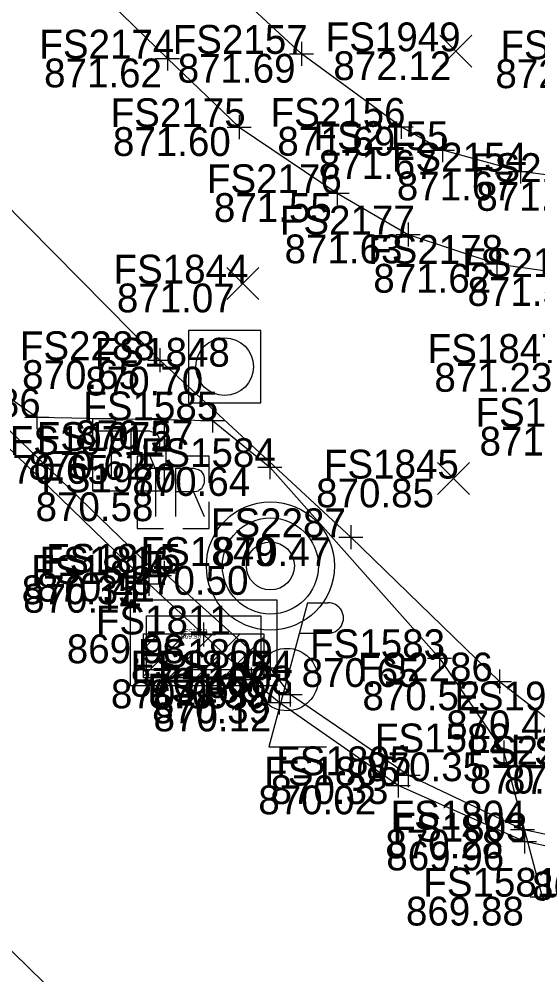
# Model space of a CAD drawing. Extents: x 1479420 to 1479833, y 379731 to 380103.
# Drawn here: x 1479632.98 to 1479654.58, y 379937.22 to 379977.01 of the extents above; entities that cross this region are included whole.
import ezdxf

# ---------------------------------------------------------------- set-up
doc = ezdxf.new("R2010")
doc.units = 0
for name, color, linetype in [('DR_X_Cells', 7, 'Continuous'), ('GK_Drainage_Nodes', 7, 'Continuous'), ('PM_X_CL_Double_Solid', 7, 'Continuous'), ('PV_X_Curb', 7, 'Continuous'), ('PV_X_Walk', 7, 'Continuous'), ('SG_X_Poles', 7, 'Continuous'), ('SG_X_PullBox', 7, 'Continuous'), ('SV_X_Random_Point', 7, 'Continuous'), ('SV_X_Shot_Marker', 7, 'Continuous'), ('SV_X_Text_Elevation', 7, 'Continuous'), ('SV_X_Text_Name', 7, 'Continuous'), ('UT_X_Gas', 7, 'Continuous'), ('UT_X_Misc_Cells', 7, 'Continuous'), ('UT_X_Water', 7, 'Continuous')]:
    doc.layers.add(name, color=color, linetype=linetype)

msp = doc.modelspace()

# ---------------------------------------------------------------- linework, layer by layer
at = {"layer": 'DR_X_Cells'}
for p, q in [((1479638.162, 379949.657), (1479639.916, 379951.416)), ((1479638.162, 379950.79), (1479638.786, 379951.416)), ((1479639.218, 379949.583), (1479641.046, 379951.416)), ((1479640.347, 379949.583), (1479642.176, 379951.416)), ((1479641.477, 379949.583), (1479643.162, 379951.272)), ((1479642.607, 379949.583), (1479643.162, 379950.139))]:
    msp.add_line(p, q, dxfattribs=at)
for points in [[(1479637.62, 379952.834), (1479643.704, 379952.834), (1479643.704, 379949.249), (1479637.62, 379949.249)], [(1479638.287, 379952.166), (1479643.037, 379952.166), (1479643.037, 379949.916), (1479638.287, 379949.916)], [(1479638.162, 379951.416), (1479643.162, 379951.416), (1479643.162, 379949.583), (1479638.162, 379949.583)]]:
    msp.add_lwpolyline(points, close=True, dxfattribs=at)
for radius in [2.667, 2, 1]:
    msp.add_circle((1479643.441, 379954.24), radius, dxfattribs=at)
at = {"layer": 'GK_Drainage_Nodes'}
for p, q in [((1479643.441, 379956.24), (1479643.441, 379956.24)), ((1479643.441, 379954.24), (1479643.441, 379954.24)), ((1479643.441, 379954.24), (1479643.441, 379954.24)), ((1479643.441, 379954.24), (1479643.441, 379954.24)), ((1479640.662, 379952.833), (1479640.662, 379952.833)), ((1479640.662, 379952.166), (1479640.662, 379952.166)), ((1479643.441, 379952.24), (1479643.441, 379952.24)), ((1479640.662, 379951.416), (1479640.662, 379951.416)), ((1479640.662, 379951.416), (1479640.662, 379951.416)), ((1479638.287, 379951.041), (1479638.287, 379951.041)), ((1479640.662, 379951.041), (1479640.662, 379951.041)), ((1479643.037, 379951.041), (1479643.037, 379951.041)), ((1479640.662, 379949.916), (1479640.662, 379949.916)), ((1479640.662, 379949.249), (1479640.662, 379949.249))]:
    msp.add_line(p, q, dxfattribs=at)
msp.add_circle((1479643.441, 379954.24), 2, dxfattribs=at)
at = {"layer": 'PM_X_CL_Double_Solid'}
msp.add_lwpolyline([(1479649.77, 379921.473), (1479632.094, 379938.759), (1479618.381, 379952.22), (1479598.438, 379971.627), (1479578.627, 379990.753), (1479560.467, 380008.345), (1479543.803, 380024.417)], dxfattribs=at)
at = {"layer": 'PV_X_Curb'}
for points in [[(1479791.59, 380003.464), (1479772.982, 379994.381), (1479762.438, 379989.23), (1479737.891, 379977.225), (1479720.638, 379968.611), (1479698.71, 379957.883), (1479678.409, 379947.915), (1479674.816, 379946.157), (1479670.835, 379944.353), (1479668.74, 379943.532), (1479666.343, 379942.649), (1479664.179, 379942.195), (1479661.876, 379941.9), (1479659.999, 379941.971), (1479653.935, 379943.268), (1479649.182, 379945.527), (1479644.261, 379948.889), (1479643.432, 379949.993), (1479639.011, 379953.958), (1479638.818, 379953.848), (1479620.557, 379971.482), (1479582.44, 380008.391)], [(1479791.848, 380002.989), (1479773.254, 379993.873), (1479762.766, 379988.772), (1479738.122, 379976.643), (1479720.845, 379968.214), (1479698.694, 379957.239), (1479678.815, 379947.539), (1479674.951, 379945.56), (1479671.194, 379943.855), (1479668.836, 379942.929), (1479666.481, 379942.243), (1479664.295, 379941.704), (1479662.026, 379941.397), (1479659.994, 379941.512), (1479654.023, 379942.767), (1479648.758, 379945.101), (1479643.81, 379948.553), (1479642.638, 379949.516), (1479640.65, 379951.389), (1479638.379, 379953.495), (1479620.029, 379971.274), (1479601.931, 379988.801), (1479602.178, 379989.373), (1479582.142, 380008.015)]]:
    msp.add_lwpolyline(points, dxfattribs=at)
at = {"layer": 'PV_X_Walk'}
for points in [[(1479508.898, 380098.739), (1479528.424, 380079.592), (1479545.906, 380063.234), (1479563.416, 380046.674), (1479583.683, 380027.557), (1479601.433, 380010.982), (1479618.885, 379994.721), (1479633.506, 379980.864), (1479639.156, 379975.367), (1479642.136, 379972.51), (1479646.219, 379969.763), (1479649.18, 379968.041), (1479652.865, 379966.819), (1479656.787, 379966.268), (1479660.633, 379966.347), (1479661.26, 379962.343), (1479661.797, 379958.407), (1479662.398, 379954.371), (1479663.052, 379950.601), (1479663.586, 379946.455), (1479663.663, 379946.474), (1479664.156, 379942.194)], [(1479666.468, 379980.646), (1479670.079, 379973.563), (1479667.067, 379972.021), (1479663.844, 379970.931), (1479660.54, 379970.294), (1479657.156, 379970.227), (1479653.854, 379970.663), (1479650.604, 379971.558), (1479648.889, 379972.524), (1479644.738, 379975.562), (1479637.768, 379982.016)]]:
    msp.add_lwpolyline(points, dxfattribs=at)
at = {"layer": 'SG_X_Poles'}
msp.add_lwpolyline([(1479640.036, 379961.038), (1479643.036, 379961.038), (1479643.036, 379964.038), (1479640.036, 379964.038)], close=True, dxfattribs=at)
msp.add_circle((1479641.536, 379962.538), 1.2, dxfattribs=at)
at = {"layer": 'SG_X_PullBox'}
for p, q in [((1479637.536, 379958.862), (1479637.536, 379958.862)), ((1479639.388, 379957.306), (1479639.388, 379957.306))]:
    msp.add_line(p, q, dxfattribs=at)
for points in [[(1479637.136, 379960.362), (1479636.036, 379960.362), (1479636.036, 379959.262)], [(1479639.036, 379959.262), (1479639.036, 379960.362), (1479637.936, 379960.362)], [(1479636.18, 379959.862), (1479637.424, 379959.862)], [(1479636.81, 379959.862), (1479636.81, 379957.862)], [(1479637.648, 379957.862), (1479637.648, 379959.862), (1479638.404, 379959.862), (1479638.482, 379959.846), (1479638.593, 379959.814), (1479638.64, 379959.783), (1479638.687, 379959.751), (1479638.75, 379959.672), (1479638.797, 379959.594), (1479638.829, 379959.468), (1479638.829, 379959.279), (1479638.813, 379959.216), (1479638.782, 379959.121), (1479638.719, 379959.011), (1479638.656, 379958.964), (1479638.608, 379958.932), (1479638.577, 379958.917), (1479638.53, 379958.901), (1479638.388, 379958.885), (1479637.648, 379958.885)], [(1479638.988, 379958.806), (1479637.888, 379958.806), (1479637.888, 379957.706)], [(1479638.388, 379958.885), (1479638.829, 379957.862)], [(1479640.888, 379957.706), (1479640.888, 379958.806), (1479639.788, 379958.806)], [(1479636.036, 379958.462), (1479636.036, 379957.362), (1479637.136, 379957.362)], [(1479637.936, 379957.362), (1479639.036, 379957.362), (1479639.036, 379958.462)], [(1479638.032, 379958.306), (1479639.276, 379958.306)], [(1479638.662, 379958.306), (1479638.662, 379956.306)], [(1479639.5, 379956.306), (1479639.5, 379958.306), (1479640.256, 379958.306), (1479640.334, 379958.29), (1479640.445, 379958.258), (1479640.492, 379958.227), (1479640.539, 379958.195), (1479640.602, 379958.116), (1479640.649, 379958.038), (1479640.681, 379957.912), (1479640.681, 379957.723), (1479640.665, 379957.66), (1479640.634, 379957.565), (1479640.571, 379957.455), (1479640.508, 379957.408), (1479640.46, 379957.376), (1479640.429, 379957.361), (1479640.382, 379957.345), (1479640.24, 379957.329), (1479639.5, 379957.329)], [(1479640.24, 379957.329), (1479640.681, 379956.306)], [(1479637.888, 379956.906), (1479637.888, 379955.806), (1479638.988, 379955.806)], [(1479639.788, 379955.806), (1479640.888, 379955.806), (1479640.888, 379956.906)]]:
    msp.add_lwpolyline(points, dxfattribs=at)
at = {"layer": 'SV_X_Random_Point'}
for p, q in [((1479650.498, 379975.002), (1479651.832, 379976.337)), ((1479650.498, 379976.337), (1479651.832, 379975.002)), ((1479641.624, 379965.332), (1479642.958, 379966.667)), ((1479641.624, 379966.667), (1479642.958, 379965.332)), ((1479650.394, 379957.212), (1479651.728, 379958.547)), ((1479650.394, 379958.547), (1479651.728, 379957.212))]:
    msp.add_line(p, q, dxfattribs=at)
at = {"layer": 'SV_X_Shot_Marker'}
for p, q in [((1479644.738, 379976.062), (1479644.738, 379975.062)), ((1479639.156, 379975.867), (1479639.156, 379974.867)), ((1479638.656, 379975.367), (1479639.656, 379975.367)), ((1479639.156, 379975.367), (1479639.156, 379975.367)), ((1479644.238, 379975.562), (1479645.238, 379975.562)), ((1479644.738, 379975.562), (1479644.738, 379975.562)), ((1479642.136, 379973.01), (1479642.136, 379972.01)), ((1479648.889, 379973.024), (1479648.889, 379972.024)), ((1479641.636, 379972.51), (1479642.636, 379972.51)), ((1479642.136, 379972.51), (1479642.136, 379972.51)), ((1479648.389, 379972.524), (1479649.389, 379972.524)), ((1479648.889, 379972.524), (1479648.889, 379972.524)), ((1479650.604, 379972.058), (1479650.604, 379971.058)), ((1479650.104, 379971.558), (1479651.104, 379971.558)), ((1479650.604, 379971.558), (1479650.604, 379971.558)), ((1479653.854, 379971.163), (1479653.854, 379970.163)), ((1479653.354, 379970.663), (1479654.354, 379970.663)), ((1479653.854, 379970.663), (1479653.854, 379970.663)), ((1479646.219, 379970.263), (1479646.219, 379969.263)), ((1479645.719, 379969.763), (1479646.719, 379969.763)), ((1479646.219, 379969.763), (1479646.219, 379969.763)), ((1479649.18, 379968.541), (1479649.18, 379967.541)), ((1479648.68, 379968.041), (1479649.68, 379968.041)), ((1479649.18, 379968.041), (1479649.18, 379968.041)), ((1479652.865, 379967.319), (1479652.865, 379966.319)), ((1479652.365, 379966.819), (1479653.365, 379966.819)), ((1479652.865, 379966.819), (1479652.865, 379966.819)), ((1479638.836, 379963.309), (1479638.836, 379962.309)), ((1479638.336, 379962.809), (1479639.336, 379962.809)), ((1479638.836, 379962.809), (1479638.836, 379962.809)), ((1479633.713, 379960.934), (1479633.713, 379959.934)), ((1479641.035, 379960.803), (1479641.035, 379959.803)), ((1479633.213, 379960.434), (1479634.213, 379960.434)), ((1479633.713, 379960.434), (1479633.713, 379960.434)), ((1479640.535, 379960.303), (1479641.535, 379960.303)), ((1479641.035, 379960.303), (1479641.035, 379960.303)), ((1479639.089, 379959.529), (1479639.089, 379958.529)), ((1479638.589, 379959.029), (1479639.589, 379959.029)), ((1479639.089, 379959.029), (1479639.089, 379959.029)), ((1479643.418, 379958.857), (1479643.418, 379957.857)), ((1479642.918, 379958.357), (1479643.918, 379958.357)), ((1479643.418, 379958.357), (1479643.418, 379958.357)), ((1479646.785, 379955.938), (1479646.785, 379954.938)), ((1479646.285, 379955.438), (1479647.285, 379955.438)), ((1479646.785, 379955.438), (1479646.785, 379955.438)), ((1479638.818, 379954.348), (1479638.818, 379953.348)), ((1479639.011, 379954.458), (1479639.011, 379953.458)), ((1479638.318, 379953.848), (1479639.318, 379953.848)), ((1479638.379, 379953.995), (1479638.379, 379952.995)), ((1479638.511, 379953.958), (1479639.511, 379953.958)), ((1479638.818, 379953.848), (1479638.818, 379953.848)), ((1479639.011, 379953.958), (1479639.011, 379953.958)), ((1479637.879, 379953.495), (1479638.879, 379953.495)), ((1479638.379, 379953.495), (1479638.379, 379953.495)), ((1479640.65, 379951.889), (1479640.65, 379950.889)), ((1479640.15, 379951.389), (1479641.15, 379951.389)), ((1479640.65, 379951.389), (1479640.65, 379951.389)), ((1479650.478, 379950.903), (1479650.478, 379949.903)), ((1479643.432, 379950.493), (1479643.432, 379949.493)), ((1479649.978, 379950.403), (1479650.978, 379950.403)), ((1479650.478, 379950.403), (1479650.478, 379950.403)), ((1479642.638, 379950.016), (1479642.638, 379949.016)), ((1479642.932, 379949.993), (1479643.932, 379949.993)), ((1479643.432, 379949.993), (1479643.432, 379949.993)), ((1479652.981, 379949.933), (1479652.981, 379948.933)), ((1479642.138, 379949.516), (1479643.138, 379949.516)), ((1479642.638, 379949.516), (1479642.638, 379949.516)), ((1479644.261, 379949.389), (1479644.261, 379948.389)), ((1479652.481, 379949.433), (1479653.481, 379949.433)), ((1479652.981, 379949.433), (1479652.981, 379949.433)), ((1479643.81, 379949.053), (1479643.81, 379948.053)), ((1479643.761, 379948.889), (1479644.761, 379948.889)), ((1479644.261, 379948.889), (1479644.261, 379948.889)), ((1479643.31, 379948.553), (1479644.31, 379948.553)), ((1479643.81, 379948.553), (1479643.81, 379948.553)), ((1479653.168, 379946.98), (1479653.168, 379945.98)), ((1479652.668, 379946.48), (1479653.668, 379946.48)), ((1479653.168, 379946.48), (1479653.168, 379946.48)), ((1479649.182, 379946.027), (1479649.182, 379945.027)), ((1479648.682, 379945.527), (1479649.682, 379945.527)), ((1479648.758, 379945.601), (1479648.758, 379944.601)), ((1479649.182, 379945.527), (1479649.182, 379945.527)), ((1479648.258, 379945.101), (1479649.258, 379945.101)), ((1479648.758, 379945.101), (1479648.758, 379945.101)), ((1479653.935, 379943.768), (1479653.935, 379942.768)), ((1479653.435, 379943.268), (1479654.435, 379943.268)), ((1479653.935, 379943.268), (1479653.935, 379943.268)), ((1479654.023, 379943.267), (1479654.023, 379942.267)), ((1479653.523, 379942.767), (1479654.523, 379942.767)), ((1479654.023, 379942.767), (1479654.023, 379942.767)), ((1479654.257, 379940.471), (1479655.257, 379940.471))]:
    msp.add_line(p, q, dxfattribs=at)
at = {"layer": 'UT_X_Gas'}
msp.add_lwpolyline([(1479590.076, 380006.869), (1479598.835, 379999.983), (1479606.591, 379993.985), (1479615.604, 379985.249), (1479623.747, 379977.629), (1479632.184, 379969.538), (1479638.836, 379962.809), (1479646.785, 379955.438), (1479652.981, 379949.433), (1479657.465, 379945.964), (1479660.591, 379945.024), (1479670.935, 379949.08), (1479679.157, 379953.065), (1479685.442, 379955.742), (1479689.462, 379958.127), (1479696.956, 379963.013), (1479705.088, 379967.488), (1479713.465, 379971.226), (1479723.024, 379975.676), (1479732.065, 379980.116), (1479742.535, 379985.018)], dxfattribs=at)
at = {"layer": 'UT_X_Misc_Cells'}
for p, q in [((1479644.984, 379952.711), (1479645.834, 379952.711)), ((1479644.642, 379951.436), (1479645.834, 379951.436))]:
    msp.add_line(p, q, dxfattribs=at)
msp.add_lwpolyline([(1479644.984, 379952.711), (1479643.377, 379946.711), (1479645.777, 379946.711)], dxfattribs=at)
msp.add_circle((1479644.127, 379949.511), 1.3, dxfattribs=at)
msp.add_arc((1479645.846, 379952.074), 0.638, 268.8767, 91.1233, dxfattribs=at)
at = {"layer": 'UT_X_Water'}
msp.add_lwpolyline([(1479586.915, 380004.501), (1479604.754, 379987.567), (1479618.613, 379973.926), (1479629.263, 379963.594), (1479633.713, 379960.434), (1479641.035, 379960.303), (1479643.418, 379958.357), (1479650.478, 379950.403), (1479653.168, 379946.48), (1479654.757, 379940.471), (1479659.938, 379935.366), (1479675.346, 379920.322), (1479682.752, 379913.809), (1479688.353, 379908.314)], dxfattribs=at)

# ---------------------------------------------------------------- texts
at = {"layer": 'SV_X_Text_Elevation'}
for s, height, p in [('872.12', 1.2, (1479646.064, 379974.47)), ('871.62', 1.2, (1479634.017, 379974.167)), ('871.69', 1.2, (1479639.58, 379974.362)), ('872.04', 1.2, (1479652.811, 379974.134)), ('871.60', 1.2, (1479636.883, 379971.31)), ('871.69', 1.2, (1479643.731, 379971.324)), ('871.67', 1.2, (1479645.455, 379970.358)), ('871.67', 1.2, (1479648.705, 379969.463)), ('871.64', 1.2, (1479652.017, 379969.027)), ('871.55', 1.2, (1479641.089, 379968.563)), ('871.63', 1.2, (1479644.031, 379966.841)), ('871.62', 1.2, (1479647.726, 379965.619)), ('871.59', 1.2, (1479651.648, 379965.068)), ('871.07', 1.2, (1479637.048, 379964.799)), ('870.65', 1.2, (1479633.101, 379961.609)), ('870.70', 1.2, (1479635.735, 379961.338)), ('871.23', 1.2, (1479650.272, 379961.493)), ('870.57', 1.2, (1479635.319, 379959.103)), ('871.20', 1.2, (1479652.15, 379958.836)), ('870.62', 1.2, (1479633.363, 379957.829)), ('870.65', 1.2, (1479631.801, 379957.662)), ('870.64', 1.2, (1479637.692, 379957.157)), ('870.85', 1.2, (1479645.345, 379956.68)), ('870.58', 1.2, (1479633.662, 379956.106)), ('870.47', 1.2, (1479641.06, 379954.238)), ('870.50', 1.2, (1479637.621, 379953.04)), ('870.35', 1.2, (1479633.083, 379952.648)), ('870.41', 1.2, (1479633.719, 379952.758)), ('870.14', 1.2, (1479633.145, 379952.295)), ('869.98', 1.2, (1479634.962, 379950.189)), ('869.98', 0.2, (1479639.714, 379951.216)), ('870.65', 1.2, (1479644.743, 379949.203)), ('870.40', 1.2, (1479637.603, 379948.793)), ('870.09', 1.2, (1479636.799, 379948.316)), ('870.39', 1.2, (1479638.382, 379948.311)), ('870.52', 1.2, (1479647.274, 379948.233)), ('870.39', 1.2, (1479638.516, 379947.689)), ('870.12', 1.2, (1479638.576, 379947.353)), ('870.44', 1.2, (1479650.76, 379947.027)), ('870.35', 1.2, (1479647.433, 379945.28)), ('870.42', 1.2, (1479651.749, 379944.764)), ('870.38', 1.2, (1479653.165, 379944.748)), ('870.33', 1.2, (1479643.447, 379944.327)), ('870.02', 1.2, (1479642.938, 379943.901)), ('870.28', 1.2, (1479648.228, 379942.068)), ('869.96', 1.2, (1479648.269, 379941.567)), ('869.87', 1.2, (1479654.335, 379940.312)), ('869.88', 1.2, (1479649.088, 379939.271))]:
    msp.add_text(s, height=height, dxfattribs=at).set_placement(p)
at = {"layer": 'SV_X_Text_Name'}
for s, height, p in [('FS1949', 1.2, (1479645.742, 379975.67)), ('FS2174', 1.2, (1479633.818, 379975.367)), ('FS2157', 1.2, (1479639.372, 379975.562)), ('FS1956', 1.2, (1479653.02, 379975.334)), ('FS2175', 1.2, (1479636.789, 379972.51)), ('FS2156', 1.2, (1479643.448, 379972.524)), ('FS2155', 1.2, (1479645.238, 379971.558)), ('FS2154', 1.2, (1479648.498, 379970.663)), ('FS2153', 1.2, (1479651.79, 379970.227)), ('FS2176', 1.2, (1479640.796, 379969.763)), ('FS2177', 1.2, (1479643.833, 379968.041)), ('FS2178', 1.2, (1479647.509, 379966.819)), ('FS2179', 1.2, (1479651.431, 379966.268)), ('FS1844', 1.2, (1479636.906, 379965.999)), ('FS2288', 1.2, (1479633.007, 379962.809)), ('FS1848', 1.2, (1479636.132, 379962.538)), ('FS1847', 1.2, (1479649.989, 379962.693)), ('FS1586', 1.2, (1479628.253, 379960.434)), ('FS1585', 1.2, (1479635.65, 379960.303)), ('FS1853', 1.2, (1479651.98, 379960.036)), ('FS1972', 1.2, (1479633.714, 379959.029)), ('FS1971', 1.2, (1479632.585, 379958.862)), ('FS1584', 1.2, (1479638.043, 379958.357)), ('FS1845', 1.2, (1479645.667, 379957.88)), ('FS1970', 1.2, (1479633.899, 379957.306)), ('FS2287', 1.2, (1479640.965, 379955.438)), ('FS1849', 1.2, (1479638.037, 379954.24)), ('FS1816', 1.2, (1479633.831, 379953.848)), ('FS1815', 1.2, (1479634.099, 379953.958)), ('FS1814', 1.2, (1479633.477, 379953.495)), ('FS1811', 1.2, (1479636.172, 379951.389)), ('FS1812', 0.2, (1479639.845, 379951.416)), ('FS1583', 1.2, (1479645.093, 379950.403)), ('FS1809', 1.2, (1479637.924, 379949.993)), ('FS1810', 1.2, (1479637.622, 379949.516)), ('FS1854', 1.2, (1479638.752, 379949.511)), ('FS2286', 1.2, (1479647.085, 379949.433)), ('FS1808', 1.2, (1479638.753, 379948.889)), ('FS1807', 1.2, (1479638.312, 379948.553)), ('FS1974', 1.2, (1479651.101, 379948.227)), ('FS1582', 1.2, (1479647.793, 379946.48)), ('FS2285', 1.2, (1479651.645, 379945.964)), ('FS1846', 1.2, (1479653.44, 379945.948)), ('FS1805', 1.2, (1479643.684, 379945.527)), ('FS1806', 1.2, (1479643.184, 379945.101)), ('FS1804', 1.2, (1479648.446, 379943.268)), ('FS1803', 1.2, (1479648.525, 379942.767)), ('FS1581', 1.2, (1479649.806, 379940.471))]:
    msp.add_text(s, height=height, dxfattribs=at).set_placement(p)

doc.saveas('drawing.dxf')
